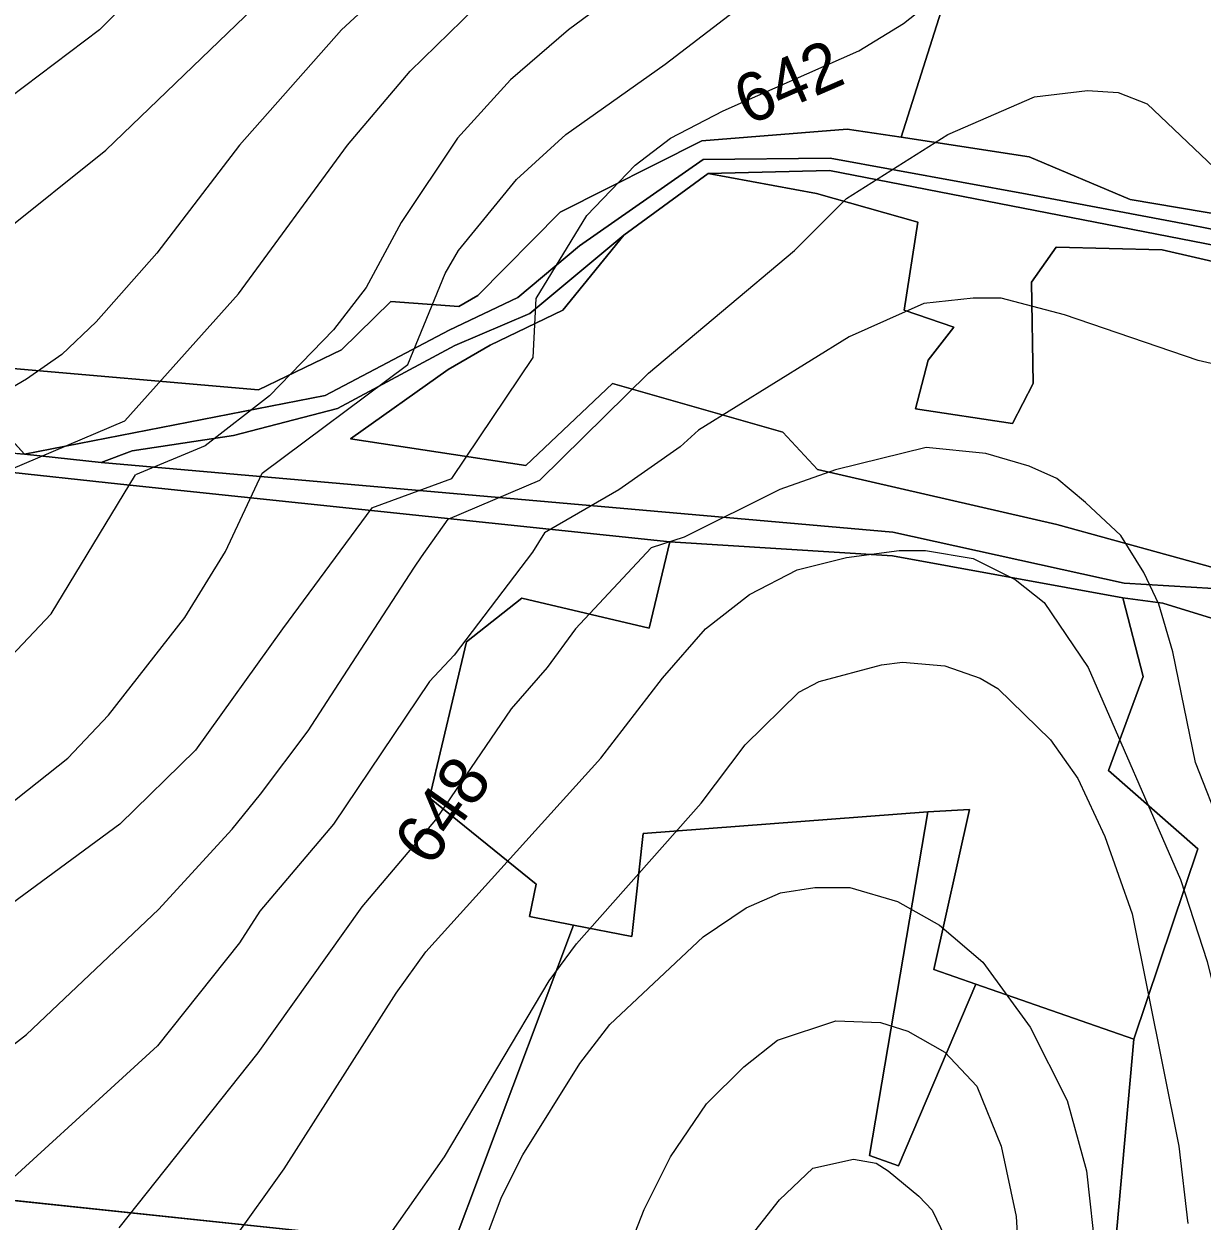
# Model space of a CAD drawing. Extents: x -709418 to -703832, y -1161719 to -1157826.
# Drawn here: x -707526.7 to -707333, y -1160484.5 to -1160287.7 of the extents above; entities that cross this region are included whole.
import ezdxf

# ---------------------------------------------------------------- set-up
doc = ezdxf.new("R2010")
doc.units = 0
for name, color, linetype in [('102_obvod PÚ', 7, 'Continuous'), ('120_vrstevnice hlavní', 7, 'Continuous'), ('121_vrstevnice hlavní_popis', 7, 'Continuous'), ('122_vrstevnice základní', 7, 'Continuous'), ('206_TTP_KN', 7, 'Continuous'), ('207_lesní pozemek_KN', 7, 'Continuous'), ('210_ostatní plocha_KN', 7, 'Continuous')]:
    doc.layers.add(name, color=color, linetype=linetype)

msp = doc.modelspace()

# ---------------------------------------------------------------- linework, layer by layer
at = {"layer": '102_obvod PÚ'}
for points in [[(-707622.18, -1160481.06), (-707622.18, -1160476.13), (-707585.97, -1160476.6), (-707563.88, -1160466.89), (-707557.03, -1160465.43), (-707541.65, -1160479.74), (-707475.88, -1160486.71)], [(-707475.88, -1160486.71), (-707541.65, -1160479.74), (-707557.03, -1160465.43), (-707563.88, -1160466.89), (-707585.97, -1160476.6), (-707622.18, -1160476.13), (-707622.18, -1160481.06)]]:
    msp.add_lwpolyline(points, dxfattribs=at)
at = {"layer": '120_vrstevnice hlavní'}
for points in [[(-707397.09, -1160186.97), (-707412.28, -1160191.59), (-707437.02, -1160213.58), (-707441.79, -1160218.65), (-707475.35, -1160247.58), (-707489.96, -1160264.21), (-707514.26, -1160288.66), (-707538.99, -1160307.31)], [(-707487.5, -1160361.56), (-707463.55, -1160343.7), (-707457.41, -1160328.72), (-707455.24, -1160324.96), (-707445.69, -1160313.25), (-707437.59, -1160305.87), (-707421.25, -1160294.3), (-707387.11, -1160268.12), (-707374.1, -1160258.86), (-707367.3, -1160255.1), (-707359.78, -1160251.92), (-707351.82, -1160249.89), (-707343.72, -1160249.6), (-707336.2, -1160250.32), (-707327.52, -1160252.78)], [(-707534.65, -1160420.43), (-707519.46, -1160408.42), (-707512.81, -1160401.33), (-707500.22, -1160385.28), (-707493.57, -1160374.43), (-707487.5, -1160361.56)], [(-707492.27, -1160487.69), (-707483.88, -1160475.97), (-707465.51, -1160447.04), (-707460.59, -1160440.24), (-707431.81, -1160408.42), (-707421.68, -1160395.26), (-707414.6, -1160387.16), (-707407.36, -1160381.52), (-707399.55, -1160377.47), (-707391.45, -1160375.44), (-707382.77, -1160374.29), (-707378.43, -1160374.29), (-707370.62, -1160375.59), (-707363.68, -1160379.06), (-707358.91, -1160382.82), (-707351.68, -1160393.52), (-707336.49, -1160428.38), (-707332.15, -1160441.83), (-707329.11, -1160453.98), (-707323.32, -1160482.33), (-707322.02, -1160493.91)]]:
    msp.add_lwpolyline(points, dxfattribs=at)
at = {"layer": '122_vrstevnice základní'}
for points in [[(-707530.6, -1160322.36), (-707513.24, -1160308.47), (-707490.39, -1160286.49), (-707456.83, -1160251.92), (-707452.49, -1160246.85), (-707444.15, -1160237.61)], [(-707428.14, -1160241.55), (-707442.1, -1160257.29), (-707451.62, -1160267.54), (-707474.48, -1160288.66), (-707491.26, -1160307.6), (-707504.85, -1160325.4), (-707514.83, -1160336.68), (-707520.47, -1160342.03), (-707526.26, -1160346.08), (-707538.85, -1160353.46), (-707563.87, -1160362.42)], [(-707533.62, -1160362.91), (-707510.11, -1160352.97), (-707491.4, -1160332.05), (-707473.47, -1160307.6), (-707463.2, -1160295.45), (-707452.49, -1160285.04), (-707435.99, -1160270.57), (-707422.39, -1160256.84), (-707410.3, -1160245.07)], [(-707391.5, -1160251.96), (-707409.97, -1160268.55), (-707437.16, -1160288.66), (-707446.71, -1160296.9), (-707455.39, -1160306.45), (-707464.64, -1160320.33), (-707470.43, -1160331.04), (-707475.78, -1160337.98), (-707486.34, -1160348.83), (-707496.9, -1160357.07), (-707508.33, -1160361.84)], [(-707442.94, -1160342.52), (-707442.45, -1160332.85), (-707434.12, -1160319.18), (-707426.17, -1160310.93), (-707420.38, -1160306.45), (-707411.7, -1160301.96), (-707389.43, -1160292.13), (-707382.05, -1160287.64), (-707371.35, -1160279.11), (-707364.84, -1160275.49), (-707358.18, -1160273.32), (-707351.24, -1160272.89), (-707343.72, -1160274.33), (-707335.76, -1160279.25), (-707326.94, -1160289.38), (-707313.34, -1160310.21), (-707298.01, -1160326.7), (-707289.62, -1160332.63), (-707277.47, -1160338.27), (-707267.78, -1160341.88), (-707240.48, -1160362.57)], [(-707399.99, -1160324.96), (-707391.42, -1160316.4), (-707374.78, -1160305.88), (-707360.5, -1160299.65), (-707351.82, -1160298.64), (-707346.74, -1160298.97), (-707341.98, -1160300.81), (-707318.84, -1160322.79), (-707307.41, -1160331.76), (-707261.99, -1160355.77)], [(-707456.92, -1160369.1), (-707441.88, -1160362.73), (-707423.98, -1160345.12), (-707399.99, -1160324.96)], [(-707300.33, -1160350.71), (-707333.6, -1160343.04), (-707355.58, -1160335.52), (-707365.99, -1160332.77), (-707370.62, -1160332.77), (-707378.72, -1160333.64), (-707391.02, -1160339.14), (-707415.75, -1160354.47), (-707418.79, -1160357.22), (-707428.87, -1160364.31), (-707441.07, -1160371.39)], [(-707469.51, -1160367.23), (-707456.31, -1160362.45), (-707442.94, -1160342.52)], [(-707305.68, -1160497.67), (-707309.29, -1160479.44), (-707314.5, -1160461.22), (-707320.72, -1160442.99), (-707334.03, -1160409.14), (-707337.79, -1160390.92), (-707340.1, -1160383.11), (-707342.56, -1160377.9), (-707346.34, -1160371.79), (-707352.14, -1160366.4), (-707356.86, -1160362.44), (-707361.4, -1160360.4), (-707368.53, -1160358.33), (-707378.36, -1160357.35), (-707393.23, -1160361.02), (-707402.41, -1160364.26), (-707418.14, -1160372.1), (-707423.58, -1160373.85)], [(-707529.73, -1160392.66), (-707522.21, -1160384.7), (-707508.33, -1160361.84)], [(-707469.51, -1160367.23), (-707484.17, -1160387.16), (-707498.49, -1160407.12), (-707510.93, -1160419.27), (-707547.52, -1160446.17)], [(-707701.71, -1160449.65), (-707696.07, -1160469.61), (-707692.02, -1160478.28), (-707685.37, -1160486.82), (-707682.33, -1160489.71), (-707673.51, -1160494.48), (-707665.41, -1160496.65), (-707645.16, -1160498.68), (-707624.91, -1160499.55), (-707616.23, -1160499.26), (-707606.97, -1160498.1), (-707597.72, -1160496.22), (-707575.87, -1160487.54), (-707560.4, -1160478.86), (-707543.04, -1160466.86), (-707526.26, -1160453.84), (-707504.58, -1160433.29), (-707492.48, -1160420.08), (-707487.79, -1160414.35), (-707479.97, -1160403.94), (-707474.91, -1160396.13), (-707462.47, -1160377.03), (-707461.32, -1160375.3), (-707456.92, -1160369.1)], [(-707441.07, -1160371.39), (-707443.09, -1160374.57), (-707455.96, -1160391.5), (-707460.01, -1160395.84), (-707475.78, -1160419.27), (-707487.93, -1160433.59), (-707491.26, -1160438.8), (-707504.71, -1160455.72), (-707536.1, -1160484.36), (-707547.09, -1160491.74)], [(-707423.58, -1160373.85), (-707436, -1160387.16), (-707440.63, -1160393.52), (-707446.56, -1160400.32), (-707459, -1160418.55), (-707471.15, -1160432.86), (-707488.22, -1160456.88), (-707511.07, -1160485.66)], [(-707469.7, -1160491.3), (-707457.56, -1160473.95), (-707440.34, -1160445.02), (-707435.86, -1160438.94), (-707415.32, -1160415.8), (-707408.09, -1160406.25), (-707399.26, -1160397.57), (-707395.94, -1160395.84), (-707385.67, -1160393.09), (-707382.2, -1160392.65), (-707375.25, -1160393.23), (-707369.47, -1160395.26), (-707366.57, -1160396.99), (-707357.9, -1160405.38), (-707353.41, -1160411.75), (-707348.93, -1160421.29), (-707344.44, -1160434.02), (-707336.78, -1160472.21), (-707335.33, -1160484.94)], [(-707444.68, -1160473.66), (-707435.28, -1160458.61), (-707430.34, -1160452.22), (-707415.03, -1160437.78), (-707407.94, -1160433.01), (-707402.3, -1160430.55), (-707396.66, -1160429.68), (-707390.87, -1160429.68), (-707383.06, -1160432), (-707376.12, -1160435.9), (-707369.03, -1160441.98), (-707361.22, -1160452.68), (-707355.15, -1160464.69), (-707351.96, -1160476.26), (-707350.37, -1160490.72)], [(-707420.38, -1160473.95), (-707414.45, -1160465.27), (-707408.3, -1160459.2), (-707402.76, -1160454.8), (-707393.18, -1160451.62), (-707385.87, -1160451.86), (-707381.33, -1160453.33), (-707375.28, -1160456.76), (-707369.98, -1160462.38), (-707365.99, -1160472.21), (-707363.54, -1160483.78), (-707362.96, -1160493.04)], [(-707458.57, -1160508.37), (-707448.15, -1160480.6), (-707444.68, -1160473.66)], [(-707442.8, -1160528.91), (-707424.72, -1160482.62), (-707420.38, -1160473.95)], [(-707407.74, -1160487.71), (-707402.45, -1160481.03), (-707396.95, -1160475.82), (-707390.3, -1160474.38), (-707386.54, -1160474.99), (-707384.56, -1160476.28), (-707379.52, -1160480.44), (-707377.35, -1160482.72), (-707375.24, -1160487.05)]]:
    msp.add_lwpolyline(points, dxfattribs=at)
at = {"layer": '206_TTP_KN'}
for p, q in [((-707368.56, -1160262.52), (-707382.42, -1160306.28)), ((-707382.42, -1160306.28), (-707368.56, -1160262.52)), ((-707391.34, -1160305), (-707415.25, -1160306.93)), ((-707382.42, -1160306.28), (-707391.34, -1160305)), ((-707361.42, -1160309.54), (-707382.42, -1160306.28)), ((-707415.25, -1160306.93), (-707438.51, -1160318.63)), ((-707344.79, -1160316.54), (-707361.42, -1160309.54)), ((-707428.07, -1160322.44), (-707414.16, -1160312.26)), ((-707414.16, -1160312.26), (-707396.35, -1160315.57)), ((-707396.35, -1160315.57), (-707379.72, -1160320.28)), ((-707316.03, -1160321.46), (-707344.79, -1160316.54)), ((-707438.51, -1160318.63), (-707452.06, -1160332.32)), ((-707379.72, -1160320.28), (-707381.93, -1160334.77)), ((-707438.09, -1160334.73), (-707428.07, -1160322.44)), ((-707361.02, -1160330.13), (-707356.96, -1160324.42)), ((-707356.96, -1160324.42), (-707339.54, -1160324.85)), ((-707339.54, -1160324.85), (-707318.42, -1160329.7)), ((-707360.74, -1160346.83), (-707361.02, -1160330.13)), ((-707452.06, -1160332.32), (-707455.2, -1160334.16)), ((-707466.37, -1160333.34), (-707474.5, -1160341.26)), ((-707455.2, -1160334.16), (-707466.37, -1160333.34)), ((-707450.01, -1160340.51), (-707438.09, -1160334.73)), ((-707381.93, -1160334.77), (-707373.8, -1160337.55)), ((-707373.8, -1160337.55), (-707378.01, -1160342.98)), ((-707474.5, -1160341.26), (-707488.14, -1160347.83)), ((-707456.93, -1160344.51), (-707450.01, -1160340.51)), ((-707488.14, -1160347.83), (-707540.38, -1160343.34)), ((-707378.01, -1160342.98), (-707380.08, -1160350.97)), ((-707472.99, -1160355.93), (-707456.93, -1160344.51)), ((-707429.89, -1160346.79), (-707444.16, -1160360.28)), ((-707401.91, -1160354.79), (-707429.89, -1160346.79)), ((-707364.16, -1160353.39), (-707360.74, -1160346.83)), ((-707380.08, -1160350.97), (-707364.16, -1160353.39)), ((-707444.16, -1160360.28), (-707472.99, -1160355.93)), ((-707396.22, -1160360.94), (-707401.91, -1160354.79)), ((-707540.46, -1160360.12), (-707510.84, -1160363.37)), ((-707356.85, -1160370.02), (-707396.22, -1160360.94)), ((-707510.84, -1160363.37), (-707420.5, -1160372.86)), ((-707329.38, -1160377.58), (-707356.85, -1160370.02)), ((-707420.5, -1160372.86), (-707423.89, -1160387.06)), ((-707444.8, -1160382.1), (-707453.9, -1160389.31)), ((-707423.89, -1160387.06), (-707444.8, -1160382.1)), ((-707342.63, -1160394.98), (-707345.99, -1160382.06)), ((-707345.99, -1160382.06), (-707339.42, -1160382.92)), ((-707339.42, -1160382.92), (-707319.51, -1160389.13)), ((-707453.9, -1160389.31), (-707460, -1160414.96)), ((-707348.34, -1160410.46), (-707342.63, -1160394.98)), ((-707333.64, -1160423.31), (-707348.34, -1160410.46)), ((-707460, -1160414.96), (-707442.45, -1160429.16)), ((-707424.89, -1160420.81), (-707378.05, -1160417.23)), ((-707378.05, -1160417.23), (-707387.66, -1160473.76)), ((-707426.71, -1160437.72), (-707424.89, -1160420.81)), ((-707344.2, -1160454.64), (-707333.64, -1160423.31)), ((-707442.45, -1160429.16), (-707443.55, -1160434.48)), ((-707443.55, -1160434.48), (-707436.34, -1160435.87)), ((-707436.34, -1160435.87), (-707457.47, -1160492.14)), ((-707457.47, -1160492.14), (-707436.34, -1160435.87)), ((-707436.34, -1160435.87), (-707426.71, -1160437.72)), ((-707382.88, -1160475.47), (-707370.18, -1160445.57)), ((-707370.18, -1160445.57), (-707344.2, -1160454.64)), ((-707344.2, -1160454.64), (-707350, -1160520.04)), ((-707350, -1160520.04), (-707344.2, -1160454.64)), ((-707387.66, -1160473.76), (-707382.88, -1160475.47)), ((-707475.88, -1160486.71), (-707541.65, -1160479.74))]:
    msp.add_line(p, q, dxfattribs=at)
msp.add_lwpolyline([(-707714.98, -1160299.81), (-707659.02, -1160304.78), (-707619.03, -1160291.27), (-707620.27, -1160257.61), (-707559.49, -1160264.85), (-707558.9, -1160267.24), (-707571.19, -1160270.39), (-707568.73, -1160279.06), (-707562.77, -1160294.15), (-707558.43, -1160304.37), (-707556.01, -1160317.58), (-707555.65, -1160334.42), (-707541.45, -1160338.13), (-707540.38, -1160343.34), (-707526.6, -1160358.41), (-707580.45, -1160354.24), (-707648.6, -1160343.82), (-707689.49, -1160327.26), (-707694.25, -1160313.47), (-707714.98, -1160299.81)], dxfattribs=at)
at = {"layer": '207_lesní pozemek_KN'}
for p, q in [((-707423.89, -1160387.06), (-707420.5, -1160372.86)), ((-707420.5, -1160372.86), (-707383.88, -1160375.14)), ((-707383.88, -1160375.14), (-707345.99, -1160382.06)), ((-707453.9, -1160389.31), (-707444.8, -1160382.1)), ((-707444.8, -1160382.1), (-707423.89, -1160387.06)), ((-707345.99, -1160382.06), (-707342.63, -1160394.98)), ((-707460, -1160414.96), (-707453.9, -1160389.31)), ((-707342.63, -1160394.98), (-707348.34, -1160410.46)), ((-707348.34, -1160410.46), (-707333.64, -1160423.31)), ((-707442.45, -1160429.16), (-707460, -1160414.96)), ((-707371.2, -1160416.84), (-707378.05, -1160417.23)), ((-707377.1, -1160443.15), (-707371.2, -1160416.84)), ((-707378.05, -1160417.23), (-707424.89, -1160420.81)), ((-707424.89, -1160420.81), (-707426.71, -1160437.72)), ((-707333.64, -1160423.31), (-707344.2, -1160454.64)), ((-707443.55, -1160434.48), (-707442.45, -1160429.16)), ((-707436.34, -1160435.87), (-707443.55, -1160434.48)), ((-707426.71, -1160437.72), (-707436.34, -1160435.87)), ((-707370.18, -1160445.57), (-707377.1, -1160443.15)), ((-707344.2, -1160454.64), (-707370.18, -1160445.57)), ((-707541.65, -1160479.74), (-707475.88, -1160486.71))]:
    msp.add_line(p, q, dxfattribs=at)
at = {"layer": '210_ostatní plocha_KN'}
for p, q in [((-707415.25, -1160306.93), (-707391.34, -1160305)), ((-707391.34, -1160305), (-707382.42, -1160306.28)), ((-707382.42, -1160306.28), (-707361.42, -1160309.54)), ((-707438.51, -1160318.63), (-707415.25, -1160306.93)), ((-707435.35, -1160324.17), (-707415.01, -1160309.97)), ((-707415.01, -1160309.97), (-707435.35, -1160324.17)), ((-707415.01, -1160309.97), (-707394.1, -1160309.76)), ((-707394.1, -1160309.76), (-707415.01, -1160309.97)), ((-707394.1, -1160309.76), (-707361.7, -1160315.68)), ((-707361.7, -1160315.68), (-707394.1, -1160309.76)), ((-707361.42, -1160309.54), (-707344.79, -1160316.54)), ((-707414.16, -1160312.26), (-707428.07, -1160322.44)), ((-707394.22, -1160311.77), (-707414.16, -1160312.26)), ((-707414.16, -1160312.26), (-707394.22, -1160311.77)), ((-707396.35, -1160315.57), (-707414.16, -1160312.26)), ((-707318.48, -1160326.51), (-707394.22, -1160311.77)), ((-707394.22, -1160311.77), (-707318.48, -1160326.51)), ((-707379.72, -1160320.28), (-707396.35, -1160315.57)), ((-707361.7, -1160315.68), (-707335.23, -1160320.68)), ((-707335.23, -1160320.68), (-707361.7, -1160315.68)), ((-707344.79, -1160316.54), (-707316.03, -1160321.46)), ((-707452.06, -1160332.32), (-707438.51, -1160318.63)), ((-707381.93, -1160334.77), (-707379.72, -1160320.28)), ((-707428.07, -1160322.44), (-707443.48, -1160335.29)), ((-707443.48, -1160335.29), (-707428.07, -1160322.44)), ((-707428.07, -1160322.44), (-707438.09, -1160334.73)), ((-707335.23, -1160320.68), (-707318.32, -1160324.03)), ((-707318.32, -1160324.03), (-707335.23, -1160320.68)), ((-707445.48, -1160332.66), (-707435.35, -1160324.17)), ((-707435.35, -1160324.17), (-707445.48, -1160332.66)), ((-707356.96, -1160324.42), (-707361.02, -1160330.13)), ((-707339.54, -1160324.85), (-707356.96, -1160324.42)), ((-707318.42, -1160329.7), (-707339.54, -1160324.85)), ((-707361.02, -1160330.13), (-707360.74, -1160346.83)), ((-707455.2, -1160334.16), (-707452.06, -1160332.32)), ((-707474.5, -1160341.26), (-707466.37, -1160333.34)), ((-707466.37, -1160333.34), (-707455.2, -1160334.16)), ((-707456.75, -1160338.02), (-707445.48, -1160332.66)), ((-707445.48, -1160332.66), (-707456.75, -1160338.02)), ((-707443.48, -1160335.29), (-707455.83, -1160340.57)), ((-707455.83, -1160340.57), (-707443.48, -1160335.29)), ((-707438.09, -1160334.73), (-707450.01, -1160340.51)), ((-707373.8, -1160337.55), (-707381.93, -1160334.77)), ((-707477.16, -1160348.79), (-707456.75, -1160338.02)), ((-707456.75, -1160338.02), (-707477.16, -1160348.79)), ((-707378.01, -1160342.98), (-707373.8, -1160337.55)), ((-707488.14, -1160347.83), (-707474.5, -1160341.26)), ((-707455.83, -1160340.57), (-707475.16, -1160350.91)), ((-707475.16, -1160350.91), (-707455.83, -1160340.57)), ((-707450.01, -1160340.51), (-707456.93, -1160344.51)), ((-707540.38, -1160343.34), (-707488.14, -1160347.83)), ((-707526.6, -1160358.41), (-707540.38, -1160343.34)), ((-707380.08, -1160350.97), (-707378.01, -1160342.98)), ((-707456.93, -1160344.51), (-707472.99, -1160355.93)), ((-707444.16, -1160360.28), (-707429.89, -1160346.79)), ((-707429.89, -1160346.79), (-707401.91, -1160354.79)), ((-707360.74, -1160346.83), (-707364.16, -1160353.39)), ((-707526.6, -1160358.41), (-707477.16, -1160348.79)), ((-707477.16, -1160348.79), (-707526.6, -1160358.41)), ((-707475.16, -1160350.91), (-707492.22, -1160355.34)), ((-707492.22, -1160355.34), (-707475.16, -1160350.91)), ((-707364.16, -1160353.39), (-707380.08, -1160350.97)), ((-707580.45, -1160354.24), (-707526.6, -1160358.41)), ((-707492.22, -1160355.34), (-707508.92, -1160357.91)), ((-707508.92, -1160357.91), (-707492.22, -1160355.34)), ((-707472.99, -1160355.93), (-707444.16, -1160360.28)), ((-707401.91, -1160354.79), (-707396.22, -1160360.94)), ((-707508.92, -1160357.91), (-707514, -1160359.8)), ((-707514, -1160359.8), (-707508.92, -1160357.91)), ((-707526.6, -1160358.41), (-707514, -1160359.8)), ((-707514, -1160359.8), (-707526.6, -1160358.41)), ((-707514, -1160359.8), (-707383.84, -1160371.27)), ((-707383.84, -1160371.27), (-707514, -1160359.8)), ((-707510.84, -1160363.37), (-707540.46, -1160360.12)), ((-707396.22, -1160360.94), (-707356.85, -1160370.02)), ((-707420.5, -1160372.86), (-707510.84, -1160363.37)), ((-707383.84, -1160371.27), (-707345.8, -1160379.66)), ((-707345.8, -1160379.66), (-707383.84, -1160371.27)), ((-707356.85, -1160370.02), (-707329.38, -1160377.58)), ((-707383.88, -1160375.14), (-707420.5, -1160372.86)), ((-707345.99, -1160382.06), (-707383.88, -1160375.14)), ((-707345.8, -1160379.66), (-707331.1, -1160380.5)), ((-707331.1, -1160380.5), (-707345.8, -1160379.66)), ((-707339.42, -1160382.92), (-707345.99, -1160382.06)), ((-707319.51, -1160389.13), (-707339.42, -1160382.92)), ((-707378.05, -1160417.23), (-707371.2, -1160416.84)), ((-707371.2, -1160416.84), (-707377.1, -1160443.15)), ((-707387.66, -1160473.76), (-707378.05, -1160417.23)), ((-707377.1, -1160443.15), (-707370.18, -1160445.57)), ((-707370.18, -1160445.57), (-707382.88, -1160475.47)), ((-707382.88, -1160475.47), (-707387.66, -1160473.76))]:
    msp.add_line(p, q, dxfattribs=at)

# ---------------------------------------------------------------- texts
at = {"layer": '121_vrstevnice hlavní_popis'}
for s, rotation, p in [('642', 23.4634, (-707407.62, -1160304.45)), ('648', 54.7658, (-707459.8, -1160426.56))]:
    msp.add_text(s, height=8, rotation=rotation, dxfattribs=at).set_placement(p)

doc.saveas('drawing.dxf')
